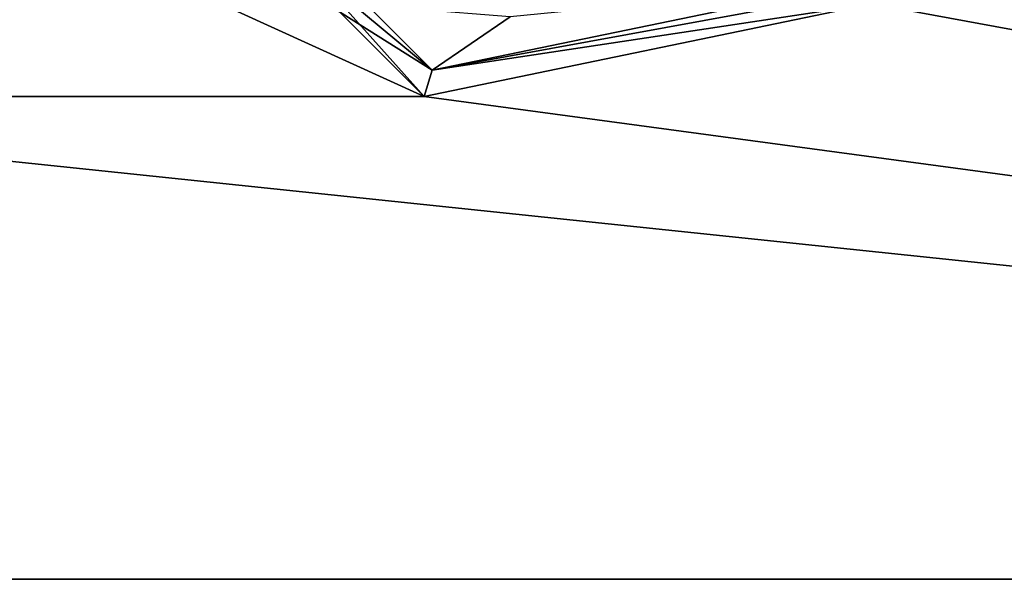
# Model space of a CAD drawing. Header units: metres. Extents: x -205 to 205, y -82 to 82.
# Tile 292 of 426: x 69 to 102, y -75 to -57. Entities that reach past the tile are written whole.
import ezdxf

# ---------------------------------------------------------------- set-up
doc = ezdxf.new("R2010")
doc.units = ezdxf.units.M
doc.layers.add('solid_PRT0003', color=7, linetype='CONTINUOUS')

msp = doc.modelspace()

# ---------------------------------------------------------------- linework, layer by layer
at = {"layer": 'solid_PRT0003'}
for points in [[(0, -75), (0, 75), (200, 75)], [(200, -75), (0, -75), (200, 75)], [(106.87645, -47.959885, 1.5), (97.162331, -56.110996, 1.5), (200, -75, 1.5)], [(72.71994, -48.275169, 2.071429), (71.855095, -48.536644, 1.5), (82.463348, -59.144897, 1.5)], [(82.724831, -58.280056, 2.071429), (72.71994, -48.275169, 2.071429), (82.463348, -59.144897, 1.5)], [(74.928543, -51.799477, 2.810123), (72.71994, -48.275169, 2.071429), (82.724831, -58.280056, 2.071429)], [(82.463348, -59.144897, 1.5), (59.144897, -48.536655, 1.5), (48.536644, -59.144901, 1.5)], [(82.463348, -59.144897, 1.5), (71.855095, -48.536644, 1.5), (59.144897, -48.536655, 1.5)], [(79.169106, -56.051094, 2.810129), (74.928543, -51.799477, 2.810123), (82.724831, -58.280056, 2.071429)], [(82.724831, -58.280056, 2.071429), (96.818748, -55.70153, 1.654846), (96.581566, -55.418869, 2.071429)], [(85.285378, -56.530743, 3.5), (82.724831, -58.280056, 2.071429), (96.581566, -55.418869, 2.071429)], [(82.724831, -58.280056, 2.071429), (97.162331, -56.110996, 1.5), (96.818748, -55.70153, 1.654846)], [(85.285378, -56.530743, 3.5), (79.169106, -56.051094, 2.810129), (82.724831, -58.280056, 2.071429)], [(97.162331, -56.110996, 1.5), (82.463348, -59.144897, 1.5), (200, -75, 1.5)], [(82.724831, -58.280056, 2.071429), (82.463348, -59.144897, 1.5), (97.162331, -56.110996, 1.5)], [(48.536644, -59.144901, 1.5), (0, -75, 1.5), (200, -75, 1.5)], [(82.463348, -59.144897, 1.5), (48.536644, -59.144901, 1.5), (200, -75, 1.5)], [(0, -75, 1.5), (0, -75), (200, -75)], [(0, -75, 1.5), (200, -75), (200, -75, 1.5)]]:
    msp.add_3dface(points, dxfattribs=at)

doc.saveas('drawing.dxf')
